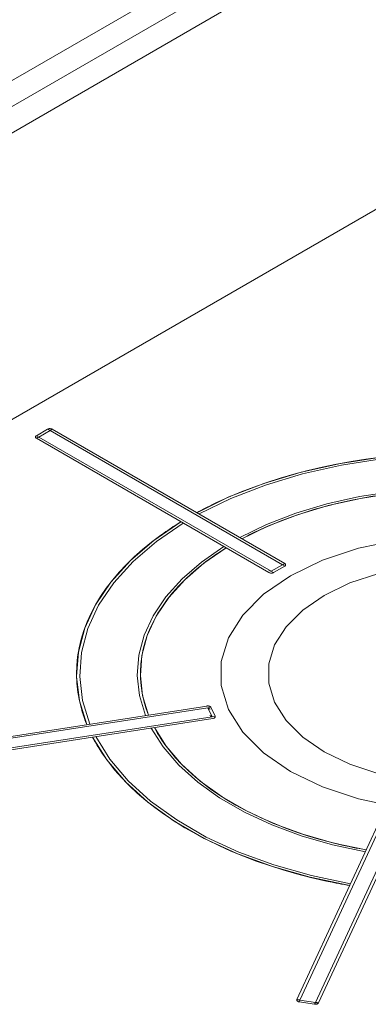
# Model space of a CAD drawing. Header units: millimetres. Extents: x 567 to 934, y -1 to 364.
# Tile 355 of 656: x 734.028 to 734.296, y 8.821 to 9.576. Entities that reach past the tile are written whole.
import ezdxf

# ---------------------------------------------------------------- set-up
doc = ezdxf.new("R2010")
doc.units = ezdxf.units.MM
doc.header["$MEASUREMENT"] = 0
doc.layers.add('ARQ FINA', color=8, linetype='Continuous')
doc.layers.add('G-IMPT', color=8, linetype='Continuous', lineweight=13)

msp = doc.modelspace()

# ---------------------------------------------------------------- linework, layer by layer
at = {"layer": 'ARQ FINA', "lineweight": 5}
for p, q in [((735.02531, 10.08833), (733.50111, 9.20833)), ((733.50111, 9.22833), (734.99067, 10.08833)), ((733.51843, 9.19833), (735.04263, 10.07833)), ((733.65699, 9.05833), (734.39312, 9.48333))]:
    msp.add_line(p, q, dxfattribs=at)
at = {"layer": 'G-IMPT', "lineweight": 5}
for p, q in [((734.04961, 9.26173), (734.04095, 9.25673)), ((734.04961, 9.26173), (734.04095, 9.25673)), ((734.04961, 9.26173), (734.04095, 9.25673)), ((734.04275, 9.25569), (734.05141, 9.26069)), ((734.05141, 9.26069), (734.04961, 9.26173)), ((734.05141, 9.26069), (734.22981, 9.15769)), ((734.23148, 9.15873), (734.05307, 9.26173)), ((734.05307, 9.26173), (734.23148, 9.15873)), ((734.04095, 9.25673), (734.04275, 9.25569)), ((734.04095, 9.25473), (734.21935, 9.15173)), ((734.04095, 9.25473), (734.21935, 9.15173)), ((734.22115, 9.15269), (734.04275, 9.25569)), ((734.22981, 9.15769), (734.22115, 9.15269)), ((734.22282, 9.15173), (734.23148, 9.15673)), ((734.22282, 9.15173), (734.23148, 9.15673)), ((734.22282, 9.15173), (734.23148, 9.15673)), ((734.23148, 9.15673), (734.22981, 9.15769)), ((734.22115, 9.15269), (734.22282, 9.15173)), ((734.17184, 9.04936), (733.92814, 9.01166)), ((733.92814, 9.01166), (734.17184, 9.04936)), ((734.17484, 9.04836), (734.17257, 9.04801)), ((734.17801, 9.04153), (734.17484, 9.04836)), ((734.17801, 9.04153), (734.17484, 9.04836)), ((734.17801, 9.04153), (734.17484, 9.04836)), ((733.92887, 9.01031), (734.17257, 9.04801)), ((734.17574, 9.04118), (733.93204, 9.00348)), ((734.17257, 9.04801), (734.17574, 9.04118)), ((734.17574, 9.04118), (734.17801, 9.04153)), ((733.93258, 9.0021), (734.17628, 9.0398)), ((733.93258, 9.0021), (734.17628, 9.0398)), ((734.30608, 8.96486), (734.24078, 8.82416)), ((734.24078, 8.82416), (734.30608, 8.96486)), ((734.24317, 8.82385), (734.30847, 8.96455)), ((734.3203, 8.96272), (734.255, 8.82202)), ((734.25734, 8.8216), (734.32264, 8.9623)), ((734.25734, 8.8216), (734.32264, 8.9623)), ((734.24317, 8.82385), (734.24251, 8.82243)), ((734.24251, 8.82243), (734.25434, 8.8206)), ((734.24251, 8.82243), (734.25434, 8.8206)), ((734.24251, 8.82243), (734.25434, 8.8206)), ((734.255, 8.82202), (734.24317, 8.82385)), ((734.25434, 8.8206), (734.255, 8.82202))]:
    msp.add_line(p, q, dxfattribs=at)
for points in [[(734.05307, 9.26173), (734.05275, 9.26189), (734.05238, 9.26201), (734.05198, 9.2621), (734.05156, 9.26214), (734.05113, 9.26214), (734.05071, 9.2621), (734.05031, 9.26201), (734.04994, 9.26189), (734.04961, 9.26173)], [(734.05307, 9.26173), (734.05275, 9.26189), (734.05238, 9.26201), (734.05198, 9.2621), (734.05156, 9.26214), (734.05113, 9.26214), (734.05071, 9.2621), (734.05031, 9.26201), (734.04994, 9.26189), (734.04961, 9.26173)], [(734.05141, 9.26069), (734.05141, 9.2607), (734.05142, 9.2607), (734.05143, 9.2607), (734.05143, 9.26071), (734.05144, 9.26071), (734.05145, 9.26072), (734.05145, 9.26072), (734.05146, 9.26073), (734.05147, 9.26073), (734.05149, 9.26074), (734.0515, 9.26075), (734.05152, 9.26076), (734.05155, 9.26078), (734.05155, 9.26078), (734.05155, 9.26078), (734.05155, 9.26078), (734.05156, 9.26078), (734.05156, 9.26078), (734.05156, 9.26078), (734.05156, 9.26078), (734.05156, 9.26078), (734.05157, 9.26079), (734.05157, 9.26079), (734.05157, 9.26079), (734.05157, 9.26079), (734.05158, 9.26079), (734.05158, 9.26079), (734.05158, 9.26079), (734.05158, 9.26079), (734.05159, 9.2608), (734.05159, 9.2608), (734.05159, 9.2608), (734.05159, 9.2608), (734.0516, 9.2608), (734.0516, 9.2608), (734.0516, 9.26081), (734.05161, 9.26081), (734.05161, 9.26081), (734.05161, 9.26081), (734.05162, 9.26081), (734.05162, 9.26082), (734.05162, 9.26082), (734.05163, 9.26082), (734.05163, 9.26082), (734.05163, 9.26082), (734.05164, 9.26083), (734.05164, 9.26083), (734.05165, 9.26083), (734.05165, 9.26083), (734.05166, 9.26084), (734.05166, 9.26084), (734.05167, 9.26084), (734.05167, 9.26085), (734.05168, 9.26085), (734.05168, 9.26085), (734.05169, 9.26086), (734.05169, 9.26086), (734.0517, 9.26086), (734.05171, 9.26087), (734.05171, 9.26087), (734.05172, 9.26088), (734.05173, 9.26088), (734.05174, 9.26088), (734.05174, 9.26089), (734.05175, 9.26089), (734.05176, 9.2609), (734.05177, 9.26091), (734.05178, 9.26091), (734.05179, 9.26092), (734.0518, 9.26092), (734.05182, 9.26093), (734.05183, 9.26094), (734.05184, 9.26095), (734.05186, 9.26095), (734.05187, 9.26096), (734.05189, 9.26097), (734.0519, 9.26098), (734.05192, 9.26099), (734.05194, 9.26101), (734.05196, 9.26102), (734.05198, 9.26103), (734.05201, 9.26105), (734.05203, 9.26106), (734.05206, 9.26108), (734.05209, 9.2611), (734.05213, 9.26112), (734.05216, 9.26114), (734.0522, 9.26116), (734.05225, 9.26119), (734.05229, 9.26122), (734.05235, 9.26125), (734.0524, 9.26128), (734.05246, 9.26132), (734.05253, 9.26136), (734.0526, 9.2614), (734.05268, 9.26145), (734.05276, 9.2615), (734.05284, 9.26155), (734.05292, 9.26161), (734.05298, 9.26165), (734.05304, 9.26169), (734.05307, 9.26172), (734.05307, 9.26173)], [(734.04095, 9.25673), (734.04068, 9.25654), (734.04046, 9.25633), (734.04032, 9.2561), (734.04024, 9.25586), (734.04024, 9.25561), (734.04032, 9.25537), (734.04046, 9.25513), (734.04068, 9.25492), (734.04095, 9.25473)], [(734.04095, 9.25673), (734.04068, 9.25654), (734.04046, 9.25633), (734.04032, 9.2561), (734.04024, 9.25586), (734.04024, 9.25561), (734.04032, 9.25537), (734.04046, 9.25513), (734.04068, 9.25492), (734.04095, 9.25473)], [(734.04095, 9.25473), (734.04096, 9.25473), (734.04097, 9.25473), (734.04099, 9.25474), (734.04102, 9.25475), (734.04105, 9.25477), (734.04109, 9.25478), (734.04113, 9.2548), (734.04117, 9.25482), (734.04121, 9.25485), (734.04126, 9.25487), (734.0413, 9.25489), (734.04135, 9.25491), (734.04139, 9.25494), (734.04143, 9.25496), (734.04148, 9.25498), (734.04152, 9.255), (734.04156, 9.25503), (734.04159, 9.25505), (734.04163, 9.25507), (734.04166, 9.25508), (734.0417, 9.2551), (734.04173, 9.25512), (734.04176, 9.25514), (734.04179, 9.25515), (734.04182, 9.25517), (734.04184, 9.25518), (734.04187, 9.2552), (734.04189, 9.25521), (734.04192, 9.25522), (734.04194, 9.25523), (734.04196, 9.25525), (734.04198, 9.25526), (734.042, 9.25527), (734.04202, 9.25528), (734.04203, 9.25529), (734.04205, 9.2553), (734.04207, 9.25531), (734.04208, 9.25532), (734.0421, 9.25532), (734.04211, 9.25533), (734.04213, 9.25534), (734.04214, 9.25535), (734.04215, 9.25535), (734.04216, 9.25536), (734.04218, 9.25537), (734.04219, 9.25537), (734.0422, 9.25538), (734.04221, 9.25539), (734.04222, 9.25539), (734.04223, 9.2554), (734.04224, 9.2554), (734.04225, 9.25541), (734.04226, 9.25541), (734.04226, 9.25542), (734.04227, 9.25542), (734.04228, 9.25543), (734.04229, 9.25543), (734.0423, 9.25544), (734.0423, 9.25544), (734.04231, 9.25544), (734.04232, 9.25545), (734.04232, 9.25545), (734.04233, 9.25545), (734.04234, 9.25546), (734.04234, 9.25546), (734.04235, 9.25547), (734.04235, 9.25547), (734.04236, 9.25547), (734.04237, 9.25547), (734.04237, 9.25548), (734.04238, 9.25548), (734.04238, 9.25548), (734.04239, 9.25549), (734.04239, 9.25549), (734.0424, 9.25549), (734.0424, 9.25549), (734.0424, 9.2555), (734.04241, 9.2555), (734.04241, 9.2555), (734.04242, 9.2555), (734.04242, 9.25551), (734.04243, 9.25551), (734.04243, 9.25551), (734.04243, 9.25551), (734.04244, 9.25552), (734.04244, 9.25552), (734.04244, 9.25552), (734.04245, 9.25552), (734.04245, 9.25552), (734.04245, 9.25552), (734.04246, 9.25553), (734.04246, 9.25553), (734.04246, 9.25553), (734.04247, 9.25553), (734.04247, 9.25553), (734.04247, 9.25554), (734.04248, 9.25554), (734.04248, 9.25554), (734.04248, 9.25554), (734.04248, 9.25554), (734.04249, 9.25554), (734.04249, 9.25554), (734.04249, 9.25555), (734.04249, 9.25555), (734.0425, 9.25555), (734.0425, 9.25555), (734.0425, 9.25555), (734.0425, 9.25555), (734.04251, 9.25555), (734.04251, 9.25556), (734.04251, 9.25556), (734.04251, 9.25556), (734.04251, 9.25556), (734.04252, 9.25556), (734.04252, 9.25556), (734.04252, 9.25556), (734.04252, 9.25556), (734.04253, 9.25557), (734.04253, 9.25557), (734.04253, 9.25557), (734.04253, 9.25557), (734.04253, 9.25557), (734.04253, 9.25557), (734.04254, 9.25557), (734.04254, 9.25557), (734.04254, 9.25557), (734.04257, 9.25559), (734.04259, 9.2556), (734.04261, 9.25561), (734.04262, 9.25562), (734.04263, 9.25563), (734.04264, 9.25563), (734.04265, 9.25564), (734.04266, 9.25564), (734.04267, 9.25565), (734.04268, 9.25565), (734.04268, 9.25566), (734.04269, 9.25566), (734.04269, 9.25566), (734.0427, 9.25566), (734.0427, 9.25567), (734.04271, 9.25567), (734.04271, 9.25567), (734.04271, 9.25567), (734.04272, 9.25568), (734.04272, 9.25568), (734.04272, 9.25568), (734.04273, 9.25568), (734.04273, 9.25568), (734.04273, 9.25569), (734.04274, 9.25569), (734.04274, 9.25569), (734.04274, 9.25569), (734.04275, 9.25569), (734.04275, 9.25569)], [(734.43347, 9.23937), (734.4017, 9.24266), (734.3695, 9.24392), (734.33724, 9.24314), (734.30534, 9.24032), (734.27416, 9.2355), (734.24408, 9.22873), (734.21547, 9.2201), (734.18868, 9.20971), (734.16401, 9.19768)], [(734.30519, 9.2403), (734.29374, 9.23877), (734.2824, 9.23698), (734.27119, 9.23492), (734.26014, 9.23261), (734.24925, 9.23005), (734.23855, 9.22724), (734.22806, 9.22418), (734.21778, 9.22088), (734.20774, 9.21735), (734.19796, 9.21359), (734.18844, 9.2096), (734.1792, 9.2054), (734.17027, 9.20099), (734.16401, 9.19768)], [(734.43284, 9.238), (734.40135, 9.24126), (734.36942, 9.24251), (734.33746, 9.24173), (734.30583, 9.23893), (734.27493, 9.23415), (734.24512, 9.22745), (734.21676, 9.21889), (734.1902, 9.2086), (734.16575, 9.19668)], [(734.42142, 9.2134), (734.39495, 9.21607), (734.36814, 9.21706), (734.3413, 9.21637), (734.31475, 9.214), (734.2888, 9.20999), (734.26375, 9.20437), (734.23991, 9.19722), (734.21755, 9.18862), (734.19694, 9.17867)], [(734.42079, 9.21203), (734.3946, 9.21467), (734.36807, 9.21565), (734.34151, 9.21496), (734.31524, 9.21262), (734.28957, 9.20865), (734.26479, 9.20309), (734.2412, 9.19602), (734.21907, 9.18751), (734.19867, 9.17767)], [(734.19867, 9.17767), (734.20597, 9.18144), (734.21352, 9.18505), (734.22132, 9.18847), (734.22935, 9.19171), (734.2376, 9.19477), (734.24605, 9.19763), (734.25469, 9.20029), (734.26351, 9.20276), (734.27249, 9.20501), (734.28163, 9.20706), (734.29089, 9.2089), (734.30028, 9.21051)], [(734.17871, 9.20516), (734.17703, 9.20436), (734.17537, 9.20355), (734.17371, 9.20273), (734.17207, 9.20191), (734.17044, 9.20108), (734.16881, 9.20024), (734.1672, 9.19939), (734.1656, 9.19854), (734.16401, 9.19768)], [(734.15189, 9.19068), (734.14399, 9.18565), (734.13646, 9.18044), (734.12928, 9.17506), (734.12249, 9.16953), (734.11608, 9.16383), (734.11007, 9.158), (734.10448, 9.15203), (734.0993, 9.14594), (734.09454, 9.13973), (734.09022, 9.13342), (734.08635, 9.12701), (734.08291, 9.12052), (734.07993, 9.11395), (734.07741, 9.10732), (734.07535, 9.10064), (734.07375, 9.09391), (734.07262, 9.08716), (734.07196, 9.08038), (734.07177, 9.07359), (734.07205, 9.06681), (734.0728, 9.06003), (734.07402, 9.05328), (734.0757, 9.04656), (734.07785, 9.03989), (734.07969, 9.03511)], [(734.15189, 9.19068), (734.13106, 9.17644), (734.11307, 9.16097), (734.09812, 9.14445), (734.08639, 9.12709), (734.07804, 9.10909), (734.07315, 9.09067), (734.0718, 9.07205), (734.07398, 9.05345), (734.07969, 9.03511)], [(734.15362, 9.18968), (734.13298, 9.17556), (734.11515, 9.16023), (734.10034, 9.14386), (734.08872, 9.12664), (734.08044, 9.1088), (734.07559, 9.09054), (734.07424, 9.07209), (734.07641, 9.05366), (734.08206, 9.03547)], [(734.15189, 9.19068), (734.1504, 9.18976), (734.14893, 9.18884), (734.14746, 9.18791), (734.14601, 9.18697), (734.14457, 9.18603), (734.14314, 9.18508), (734.14172, 9.18413), (734.14032, 9.18317), (734.13893, 9.1822)], [(734.21736, 9.18677), (734.21521, 9.18581), (734.21308, 9.18484), (734.21096, 9.18386), (734.20886, 9.18286), (734.20679, 9.18185), (734.20473, 9.18082), (734.20269, 9.17978), (734.20067, 9.17873), (734.19867, 9.17767)], [(734.49561, 8.99923), (734.5162, 9.0134), (734.53221, 9.02941), (734.54316, 9.04678), (734.54872, 9.06499), (734.54872, 9.08348), (734.54316, 9.10168), (734.53221, 9.11906), (734.5162, 9.13507), (734.49561, 9.14923), (734.47108, 9.16112), (734.44335, 9.17036), (734.41326, 9.17668), (734.38172, 9.1799), (734.3497, 9.1799), (734.31816, 9.17668), (734.28807, 9.17036), (734.26034, 9.16112), (734.23581, 9.14923)], [(734.18482, 9.17167), (734.16758, 9.15977), (734.15268, 9.14686), (734.1403, 9.1331), (734.13057, 9.11864), (734.12362, 9.10365), (734.11952, 9.08832), (734.11832, 9.07283), (734.12005, 9.05735), (734.12467, 9.04207)], [(734.18655, 9.17067), (734.1695, 9.15889), (734.15477, 9.14612), (734.14252, 9.1325), (734.1329, 9.11819), (734.12602, 9.10337), (734.12196, 9.0882), (734.12077, 9.07287), (734.12247, 9.05755), (734.12703, 9.04243)], [(734.12703, 9.04243), (734.12502, 9.04797), (734.12339, 9.05355), (734.12216, 9.05916), (734.12131, 9.06479), (734.12085, 9.07044), (734.12078, 9.0761), (734.12111, 9.08175), (734.12182, 9.08739), (734.12293, 9.09301), (734.12443, 9.0986), (734.12631, 9.10416), (734.12857, 9.10966), (734.13121, 9.11511), (734.13423, 9.12049), (734.13762, 9.12579), (734.14138, 9.13102), (734.14549, 9.13615), (734.14995, 9.14119), (734.15476, 9.14612), (734.15991, 9.15093), (734.16539, 9.15562), (734.17119, 9.16018), (734.17729, 9.1646), (734.1837, 9.16888), (734.18655, 9.17067)], [(734.18655, 9.17067), (734.18471, 9.16952), (734.18289, 9.16835), (734.18109, 9.16717), (734.17931, 9.16599), (734.17756, 9.16479), (734.17583, 9.16358), (734.17413, 9.16235), (734.17245, 9.16112), (734.17079, 9.15988)], [(734.22981, 9.15769), (734.22982, 9.1577), (734.22982, 9.1577), (734.22983, 9.1577), (734.22983, 9.15771), (734.22984, 9.15771), (734.22985, 9.15772), (734.22986, 9.15772), (734.22986, 9.15773), (734.22988, 9.15773), (734.22989, 9.15774), (734.2299, 9.15775), (734.22992, 9.15776), (734.22995, 9.15778), (734.22995, 9.15778), (734.22995, 9.15778), (734.22996, 9.15778), (734.22996, 9.15778), (734.22996, 9.15778), (734.22996, 9.15778), (734.22996, 9.15778), (734.22997, 9.15778), (734.22997, 9.15779), (734.22997, 9.15779), (734.22997, 9.15779), (734.22997, 9.15779), (734.22998, 9.15779), (734.22998, 9.15779), (734.22998, 9.15779), (734.22998, 9.15779), (734.22999, 9.1578), (734.22999, 9.1578), (734.22999, 9.1578), (734.22999, 9.1578), (734.23, 9.1578), (734.23, 9.1578), (734.23, 9.15781), (734.23001, 9.15781), (734.23001, 9.15781), (734.23001, 9.15781), (734.23002, 9.15781), (734.23002, 9.15782), (734.23002, 9.15782), (734.23003, 9.15782), (734.23003, 9.15782), (734.23004, 9.15782), (734.23004, 9.15783), (734.23004, 9.15783), (734.23005, 9.15783), (734.23005, 9.15783), (734.23006, 9.15784), (734.23006, 9.15784), (734.23007, 9.15784), (734.23007, 9.15785), (734.23008, 9.15785), (734.23008, 9.15785), (734.23009, 9.15786), (734.2301, 9.15786), (734.2301, 9.15786), (734.23011, 9.15787), (734.23012, 9.15787), (734.23012, 9.15788), (734.23013, 9.15788), (734.23014, 9.15788), (734.23015, 9.15789), (734.23015, 9.15789), (734.23016, 9.1579), (734.23017, 9.15791), (734.23018, 9.15791), (734.23019, 9.15792), (734.23021, 9.15792), (734.23022, 9.15793), (734.23023, 9.15794), (734.23024, 9.15795), (734.23026, 9.15795), (734.23027, 9.15796), (734.23029, 9.15797), (734.2303, 9.15798), (734.23032, 9.15799), (734.23034, 9.15801), (734.23036, 9.15802), (734.23039, 9.15803), (734.23041, 9.15805), (734.23044, 9.15806), (734.23046, 9.15808), (734.23049, 9.1581), (734.23053, 9.15812), (734.23056, 9.15814), (734.2306, 9.15816), (734.23065, 9.15819), (734.23069, 9.15822), (734.23075, 9.15825), (734.2308, 9.15828), (734.23086, 9.15832), (734.23093, 9.15836), (734.231, 9.1584), (734.23108, 9.15845), (734.23116, 9.1585), (734.23124, 9.15855), (734.23132, 9.15861), (734.23138, 9.15865), (734.23144, 9.15869), (734.23147, 9.15872), (734.23148, 9.15873)], [(734.23148, 9.15673), (734.23175, 9.15692), (734.23196, 9.15713), (734.23211, 9.15737), (734.23218, 9.15761), (734.23218, 9.15786), (734.23211, 9.1581), (734.23196, 9.15833), (734.23175, 9.15854), (734.23148, 9.15873)], [(734.23148, 9.15673), (734.23175, 9.15692), (734.23196, 9.15713), (734.23211, 9.15737), (734.23218, 9.15761), (734.23218, 9.15786), (734.23211, 9.1581), (734.23196, 9.15833), (734.23175, 9.15854), (734.23148, 9.15873)], [(734.46963, 9.01423), (734.4861, 9.02556), (734.49891, 9.03837), (734.50767, 9.05227), (734.51212, 9.06684), (734.51212, 9.08163), (734.50767, 9.09619), (734.49891, 9.11009), (734.4861, 9.1229), (734.46963, 9.13423), (734.45001, 9.14374), (734.42782, 9.15114), (734.40375, 9.15619), (734.37852, 9.15876), (734.3529, 9.15876), (734.32767, 9.15619), (734.3036, 9.15114), (734.28141, 9.14374), (734.26179, 9.13423)], [(734.23581, 9.14923), (734.21522, 9.13507), (734.19921, 9.11906), (734.18826, 9.10168), (734.1827, 9.08348), (734.1827, 9.06499), (734.18826, 9.04678), (734.19921, 9.02941), (734.21522, 9.0134), (734.23581, 8.99923), (734.26034, 8.98735), (734.28807, 8.9781), (734.31816, 8.97178), (734.3497, 8.96857), (734.38172, 8.96857), (734.41326, 8.97178), (734.44335, 8.9781), (734.47108, 8.98735), (734.49561, 8.99923)], [(734.21935, 9.15373), (734.21936, 9.15372), (734.21939, 9.15369), (734.21944, 9.15365), (734.21951, 9.15361), (734.21959, 9.15355), (734.21967, 9.1535), (734.21975, 9.15345), (734.21982, 9.1534), (734.2199, 9.15336), (734.21996, 9.15332), (734.22002, 9.15328), (734.22008, 9.15325), (734.22013, 9.15322), (734.22018, 9.15319), (734.22022, 9.15316), (734.22026, 9.15314), (734.2203, 9.15312), (734.22033, 9.1531), (734.22036, 9.15308), (734.22039, 9.15306), (734.22042, 9.15305), (734.22044, 9.15303), (734.22046, 9.15302), (734.22048, 9.15301), (734.2205, 9.15299), (734.22052, 9.15298), (734.22054, 9.15297), (734.22055, 9.15296), (734.22057, 9.15295), (734.22058, 9.15295), (734.2206, 9.15294), (734.22061, 9.15293), (734.22062, 9.15292), (734.22063, 9.15292), (734.22064, 9.15291), (734.22065, 9.15291), (734.22066, 9.1529), (734.22067, 9.15289), (734.22068, 9.15289), (734.22069, 9.15288), (734.2207, 9.15288), (734.2207, 9.15288), (734.22071, 9.15287), (734.22072, 9.15287), (734.22073, 9.15286), (734.22073, 9.15286), (734.22074, 9.15286), (734.22074, 9.15285), (734.22075, 9.15285), (734.22075, 9.15285), (734.22076, 9.15284), (734.22076, 9.15284), (734.22077, 9.15284), (734.22077, 9.15283), (734.22078, 9.15283), (734.22078, 9.15283), (734.22079, 9.15283), (734.22079, 9.15282), (734.2208, 9.15282), (734.2208, 9.15282), (734.2208, 9.15282), (734.22081, 9.15282), (734.22081, 9.15281), (734.22081, 9.15281), (734.22082, 9.15281), (734.22082, 9.15281), (734.22082, 9.15281), (734.22083, 9.1528), (734.22083, 9.1528), (734.22083, 9.1528), (734.22083, 9.1528), (734.22084, 9.1528), (734.22084, 9.1528), (734.22084, 9.15279), (734.22085, 9.15279), (734.22085, 9.15279), (734.22085, 9.15279), (734.22085, 9.15279), (734.22085, 9.15279), (734.22086, 9.15279), (734.22086, 9.15279), (734.22086, 9.15278), (734.22086, 9.15278), (734.22087, 9.15278), (734.22087, 9.15278), (734.22087, 9.15278), (734.22087, 9.15278), (734.22087, 9.15278), (734.22087, 9.15278), (734.22088, 9.15278), (734.2209, 9.15276), (734.22092, 9.15275), (734.22094, 9.15274), (734.22095, 9.15273), (734.22096, 9.15273), (734.22097, 9.15272), (734.22098, 9.15272), (734.22099, 9.15271), (734.22099, 9.15271), (734.221, 9.1527), (734.22101, 9.1527), (734.22101, 9.1527), (734.22102, 9.15269)], [(734.21935, 9.15173), (734.21968, 9.15157), (734.22005, 9.15145), (734.22045, 9.15137), (734.22087, 9.15132), (734.2213, 9.15132), (734.22172, 9.15137), (734.22212, 9.15145), (734.22249, 9.15157), (734.22282, 9.15173)], [(734.21935, 9.15173), (734.21968, 9.15157), (734.22005, 9.15145), (734.22045, 9.15137), (734.22087, 9.15132), (734.2213, 9.15132), (734.22172, 9.15137), (734.22212, 9.15145), (734.22249, 9.15157), (734.22282, 9.15173)], [(734.26179, 9.13423), (734.24532, 9.1229), (734.23251, 9.11009), (734.22375, 9.09619), (734.2193, 9.08163), (734.2193, 9.06684), (734.22375, 9.05227), (734.23251, 9.03837), (734.24532, 9.02556), (734.26179, 9.01423), (734.28141, 9.00473), (734.3036, 8.99733), (734.32767, 8.99227), (734.3529, 8.9897), (734.37852, 8.9897), (734.40375, 8.99227), (734.42782, 8.99733), (734.45001, 9.00473), (734.46963, 9.01423)], [(734.12273, 9.05633), (734.12309, 9.05477), (734.12348, 9.05322), (734.1239, 9.05167), (734.12435, 9.05012), (734.12482, 9.04858), (734.12533, 9.04704), (734.12587, 9.0455), (734.12644, 9.04396), (734.12703, 9.04243)], [(734.17484, 9.04836), (734.17478, 9.04848), (734.1747, 9.0486), (734.1746, 9.04871), (734.17448, 9.04881), (734.17435, 9.04891), (734.17421, 9.049), (734.17405, 9.04908), (734.17388, 9.04916), (734.1737, 9.04922), (734.17351, 9.04928), (734.17331, 9.04933), (734.17311, 9.04936), (734.1729, 9.04939), (734.17269, 9.04941), (734.17248, 9.04941), (734.17226, 9.04941), (734.17205, 9.04939), (734.17184, 9.04936)], [(734.17484, 9.04836), (734.17478, 9.04848), (734.1747, 9.0486), (734.1746, 9.04871), (734.17448, 9.04881), (734.17435, 9.04891), (734.17421, 9.049), (734.17405, 9.04908), (734.17388, 9.04916), (734.1737, 9.04922), (734.17351, 9.04928), (734.17331, 9.04933), (734.17311, 9.04936), (734.1729, 9.04939), (734.17269, 9.04941), (734.17248, 9.04941), (734.17226, 9.04941), (734.17205, 9.04939), (734.17184, 9.04936)], [(734.07581, 9.0462), (734.07618, 9.04496), (734.07656, 9.04372), (734.07696, 9.04248), (734.07738, 9.04125), (734.07781, 9.04002), (734.07825, 9.03879), (734.07872, 9.03756), (734.07919, 9.03633), (734.07969, 9.03511)], [(734.17241, 9.04796), (734.17242, 9.04796), (734.17242, 9.04795), (734.17243, 9.04795), (734.17243, 9.04795), (734.17244, 9.04794), (734.17245, 9.04794), (734.17246, 9.04793), (734.17247, 9.04793), (734.17248, 9.04792), (734.17249, 9.04792), (734.1725, 9.04791), (734.17252, 9.04789), (734.17255, 9.04788), (734.17255, 9.04788), (734.17256, 9.04788), (734.17256, 9.04788), (734.17256, 9.04788), (734.17256, 9.04787), (734.17256, 9.04787), (734.17257, 9.04787), (734.17257, 9.04787), (734.17257, 9.04787), (734.17257, 9.04787), (734.17257, 9.04787), (734.17258, 9.04787), (734.17258, 9.04786), (734.17258, 9.04786), (734.17258, 9.04786), (734.17259, 9.04786), (734.17259, 9.04786), (734.17259, 9.04786), (734.17259, 9.04786), (734.1726, 9.04785), (734.1726, 9.04785), (734.1726, 9.04785), (734.17261, 9.04785), (734.17261, 9.04785), (734.17261, 9.04784), (734.17262, 9.04784), (734.17262, 9.04784), (734.17262, 9.04784), (734.17263, 9.04784), (734.17263, 9.04783), (734.17263, 9.04783), (734.17264, 9.04783), (734.17264, 9.04783), (734.17265, 9.04783), (734.17265, 9.04782), (734.17265, 9.04782), (734.17266, 9.04782), (734.17266, 9.04781), (734.17267, 9.04781), (734.17267, 9.04781), (734.17268, 9.04781), (734.17269, 9.0478), (734.17269, 9.0478), (734.1727, 9.0478), (734.1727, 9.04779), (734.17271, 9.04779), (734.17272, 9.04778), (734.17273, 9.04778), (734.17273, 9.04778), (734.17274, 9.04777), (734.17275, 9.04777), (734.17276, 9.04776), (734.17277, 9.04776), (734.17278, 9.04775), (734.17279, 9.04774), (734.1728, 9.04774), (734.17281, 9.04773), (734.17282, 9.04773), (734.17283, 9.04772), (734.17285, 9.04771), (734.17286, 9.0477), (734.17288, 9.04769), (734.17289, 9.04768), (734.17291, 9.04767), (734.17293, 9.04766), (734.17295, 9.04765), (734.17297, 9.04764), (734.17299, 9.04763), (734.17302, 9.04761), (734.17305, 9.0476), (734.17308, 9.04758), (734.17311, 9.04756), (734.17314, 9.04755), (734.17318, 9.04752), (734.17322, 9.0475), (734.17327, 9.04748), (734.17331, 9.04745), (734.17337, 9.04742), (734.17343, 9.04739), (734.17349, 9.04735), (734.17357, 9.04731), (734.17364, 9.04727), (734.17373, 9.04723), (734.17381, 9.04718), (734.1739, 9.04713), (734.17399, 9.04709), (734.17407, 9.04705), (734.17414, 9.04702), (734.17419, 9.047), (734.17421, 9.047)], [(734.17391, 9.04217), (734.17392, 9.04216), (734.17395, 9.04213), (734.174, 9.04209), (734.17407, 9.04204), (734.17415, 9.04199), (734.17423, 9.04194), (734.17431, 9.04189), (734.17439, 9.04184), (734.17446, 9.0418), (734.17453, 9.04176), (734.17459, 9.04172), (734.17464, 9.04168), (734.1747, 9.04165), (734.17474, 9.04162), (734.17479, 9.0416), (734.17483, 9.04157), (734.17486, 9.04155), (734.17489, 9.04153), (734.17493, 9.04151), (734.17495, 9.0415), (734.17498, 9.04148), (734.175, 9.04147), (734.17503, 9.04145), (734.17505, 9.04144), (734.17507, 9.04143), (734.17508, 9.04142), (734.1751, 9.04141), (734.17512, 9.0414), (734.17513, 9.04139), (734.17515, 9.04138), (734.17516, 9.04138), (734.17517, 9.04137), (734.17518, 9.04136), (734.1752, 9.04135), (734.17521, 9.04135), (734.17522, 9.04134), (734.17523, 9.04134), (734.17524, 9.04133), (734.17524, 9.04133), (734.17525, 9.04132), (734.17526, 9.04132), (734.17527, 9.04131), (734.17527, 9.04131), (734.17528, 9.0413), (734.17529, 9.0413), (734.17529, 9.0413), (734.1753, 9.04129), (734.17531, 9.04129), (734.17531, 9.04129), (734.17532, 9.04128), (734.17532, 9.04128), (734.17533, 9.04128), (734.17533, 9.04127), (734.17534, 9.04127), (734.17534, 9.04127), (734.17535, 9.04127), (734.17535, 9.04126), (734.17535, 9.04126), (734.17536, 9.04126), (734.17536, 9.04126), (734.17537, 9.04125), (734.17537, 9.04125), (734.17537, 9.04125), (734.17538, 9.04125), (734.17538, 9.04125), (734.17538, 9.04124), (734.17539, 9.04124), (734.17539, 9.04124), (734.17539, 9.04124), (734.1754, 9.04124), (734.1754, 9.04124), (734.1754, 9.04123), (734.1754, 9.04123), (734.17541, 9.04123), (734.17541, 9.04123), (734.17541, 9.04123), (734.17541, 9.04123), (734.17542, 9.04123), (734.17542, 9.04122), (734.17542, 9.04122), (734.17542, 9.04122), (734.17542, 9.04122), (734.17543, 9.04122), (734.17543, 9.04122), (734.17543, 9.04122), (734.17543, 9.04122), (734.17543, 9.04122), (734.17544, 9.04121), (734.17544, 9.04121), (734.17544, 9.04121), (734.17547, 9.0412), (734.17549, 9.04118), (734.1755, 9.04118), (734.17551, 9.04117), (734.17553, 9.04116), (734.17553, 9.04116), (734.17554, 9.04115), (734.17555, 9.04115), (734.17556, 9.04114), (734.17556, 9.04114), (734.17557, 9.04114), (734.17557, 9.04113), (734.17558, 9.04113)], [(734.17628, 9.0398), (734.17668, 9.03989), (734.17705, 9.04001), (734.17738, 9.04017), (734.17765, 9.04036), (734.17787, 9.04057), (734.17801, 9.0408), (734.17809, 9.04105), (734.17809, 9.04129), (734.17801, 9.04153)], [(734.17628, 9.0398), (734.17668, 9.03989), (734.17705, 9.04001), (734.17738, 9.04017), (734.17765, 9.04036), (734.17787, 9.04057), (734.17801, 9.0408), (734.17809, 9.04105), (734.17809, 9.04129), (734.17801, 9.04153)], [(734.08413, 9.02555), (734.08772, 9.01908), (734.09177, 9.01271), (734.09625, 9.00643), (734.10116, 9.00027), (734.10649, 8.99422), (734.11224, 8.9883), (734.1184, 8.98251), (734.12495, 8.97688), (734.13188, 8.9714), (734.13919, 8.96608), (734.14686, 8.96094), (734.15489, 8.95598), (734.16325, 8.9512), (734.17193, 8.94663), (734.18092, 8.94225), (734.19021, 8.93809), (734.19978, 8.93415), (734.20962, 8.93043), (734.2197, 8.92694), (734.23002, 8.92369), (734.24056, 8.92068), (734.25129, 8.91791), (734.26221, 8.91539), (734.27329, 8.91313), (734.28138, 8.91166)], [(734.08413, 9.02555), (734.09507, 9.00801), (734.10928, 8.99128), (734.12658, 8.97555), (734.14676, 8.961), (734.16959, 8.94782), (734.19478, 8.93617), (734.22203, 8.92618), (734.25102, 8.91798), (734.28138, 8.91166)], [(734.08413, 9.02555), (734.08476, 9.02434), (734.08541, 9.02314), (734.08607, 9.02195), (734.08675, 9.02075), (734.08744, 9.01956), (734.08815, 9.01837), (734.08888, 9.01719), (734.08961, 9.016), (734.09037, 9.01482)], [(734.08649, 9.02591), (734.09735, 9.00854), (734.11144, 8.99195), (734.12859, 8.97636), (734.14859, 8.96194), (734.17122, 8.94888), (734.19618, 8.93733), (734.22319, 8.92743), (734.25192, 8.91929), (734.28202, 8.91303)], [(734.1291, 9.0325), (734.13834, 9.01794), (734.15025, 9.00403), (734.16471, 8.99096), (734.18153, 8.97887), (734.20053, 8.9679), (734.22148, 8.95818), (734.24412, 8.94984), (734.2682, 8.94296), (734.29344, 8.93763)], [(734.29407, 8.93899), (734.28476, 8.94076), (734.27558, 8.94273), (734.26654, 8.94492), (734.25767, 8.94731), (734.24896, 8.94991), (734.24044, 8.9527), (734.23213, 8.95569), (734.22402, 8.95887), (734.21615, 8.96223), (734.20851, 8.96578), (734.20112, 8.96949), (734.194, 8.97338), (734.18715, 8.97742), (734.18059, 8.98162), (734.17432, 8.98597), (734.16836, 8.99046), (734.16272, 8.99508), (734.1574, 8.99983), (734.15241, 9.0047), (734.14777, 9.00968), (734.14347, 9.01476), (734.13953, 9.01994), (734.13595, 9.02521), (734.13274, 9.03055), (734.13147, 9.03287)], [(734.13147, 9.03287), (734.14061, 9.01846), (734.15241, 9.00471), (734.16671, 8.99177), (734.18336, 8.97981), (734.20216, 8.96895), (734.22288, 8.95934), (734.24529, 8.95108), (734.26911, 8.94427), (734.29407, 8.93899)], [(734.13147, 9.03287), (734.13228, 9.03137), (734.13312, 9.02988), (734.13398, 9.02839), (734.13488, 9.02691), (734.1358, 9.02544), (734.13676, 9.02397), (734.13774, 9.0225), (734.13874, 9.02105), (734.13978, 9.01959)], [(734.27108, 8.94379), (734.27359, 8.94319), (734.27611, 8.94261), (734.27865, 8.94204), (734.28119, 8.9415), (734.28375, 8.94096), (734.28631, 8.94045), (734.28889, 8.93995), (734.29148, 8.93946), (734.29407, 8.93899)], [(734.26281, 8.91526), (734.26486, 8.91483), (734.2669, 8.9144), (734.26896, 8.91398), (734.27101, 8.91357), (734.27308, 8.91317), (734.27515, 8.91278), (734.27722, 8.9124), (734.2793, 8.91202), (734.28138, 8.91166)], [(734.24078, 8.82416), (734.2407, 8.82392), (734.2407, 8.82367), (734.24078, 8.82343), (734.24092, 8.8232), (734.24114, 8.82299), (734.24141, 8.8228), (734.24174, 8.82264), (734.24211, 8.82252), (734.24251, 8.82243)], [(734.24078, 8.82416), (734.2407, 8.82392), (734.2407, 8.82367), (734.24078, 8.82343), (734.24092, 8.8232), (734.24114, 8.82299), (734.24141, 8.8228), (734.24174, 8.82264), (734.24211, 8.82252), (734.24251, 8.82243)], [(734.24317, 8.82385), (734.24316, 8.82385), (734.24315, 8.82385), (734.24314, 8.82385), (734.24313, 8.82386), (734.24313, 8.82386), (734.24312, 8.82386), (734.2431, 8.82386), (734.24309, 8.82386), (734.24308, 8.82386), (734.24306, 8.82387), (734.24304, 8.82387), (734.24301, 8.82387), (734.24297, 8.82388), (734.24297, 8.82388), (734.24297, 8.82388), (734.24297, 8.82388), (734.24296, 8.82388), (734.24296, 8.82388), (734.24296, 8.82388), (734.24296, 8.82388), (734.24295, 8.82388), (734.24295, 8.82388), (734.24295, 8.82388), (734.24294, 8.82388), (734.24294, 8.82388), (734.24294, 8.82389), (734.24293, 8.82389), (734.24293, 8.82389), (734.24293, 8.82389), (734.24292, 8.82389), (734.24292, 8.82389), (734.24292, 8.82389), (734.24291, 8.82389), (734.24291, 8.82389), (734.24291, 8.82389), (734.2429, 8.82389), (734.2429, 8.82389), (734.24289, 8.82389), (734.24289, 8.82389), (734.24288, 8.82389), (734.24288, 8.82389), (734.24287, 8.8239), (734.24287, 8.8239), (734.24286, 8.8239), (734.24286, 8.8239), (734.24285, 8.8239), (734.24285, 8.8239), (734.24284, 8.8239), (734.24283, 8.8239), (734.24283, 8.8239), (734.24282, 8.8239), (734.24281, 8.8239), (734.24281, 8.82391), (734.2428, 8.82391), (734.24279, 8.82391), (734.24278, 8.82391), (734.24278, 8.82391), (734.24277, 8.82391), (734.24276, 8.82391), (734.24275, 8.82391), (734.24274, 8.82392), (734.24273, 8.82392), (734.24272, 8.82392), (734.24271, 8.82392), (734.24269, 8.82392), (734.24268, 8.82392), (734.24267, 8.82393), (734.24265, 8.82393), (734.24264, 8.82393), (734.24262, 8.82393), (734.24261, 8.82394), (734.24259, 8.82394), (734.24257, 8.82394), (734.24255, 8.82394), (734.24253, 8.82395), (734.24251, 8.82395), (734.24249, 8.82395), (734.24246, 8.82396), (734.24243, 8.82396), (734.2424, 8.82397), (734.24237, 8.82397), (734.24234, 8.82397), (734.2423, 8.82398), (734.24226, 8.82399), (734.24222, 8.82399), (734.24217, 8.824), (734.24212, 8.82401), (734.24207, 8.82401), (734.24201, 8.82402), (734.24194, 8.82403), (734.24187, 8.82404), (734.24179, 8.82405), (734.2417, 8.82406), (734.24161, 8.82408), (734.2415, 8.82409), (734.24139, 8.82411), (734.24128, 8.82412), (734.24116, 8.82413), (734.24105, 8.82415), (734.24094, 8.82416), (734.24086, 8.82417), (734.2408, 8.82417), (734.24078, 8.82416)], [(734.25434, 8.8206), (734.25476, 8.82056), (734.25519, 8.82056), (734.25561, 8.8206), (734.25601, 8.82069), (734.25638, 8.82081), (734.25671, 8.82097), (734.25698, 8.82116), (734.25719, 8.82137), (734.25734, 8.8216)], [(734.25434, 8.8206), (734.25476, 8.82056), (734.25519, 8.82056), (734.25561, 8.8206), (734.25601, 8.82069), (734.25638, 8.82081), (734.25671, 8.82097), (734.25698, 8.82116), (734.25719, 8.82137), (734.25734, 8.8216)], [(734.25734, 8.8216), (734.25732, 8.82161), (734.25727, 8.82163), (734.25719, 8.82164), (734.25709, 8.82167), (734.25698, 8.82169), (734.25687, 8.82171), (734.25676, 8.82173), (734.25665, 8.82175), (734.25655, 8.82177), (734.25645, 8.82178), (734.25637, 8.8218), (734.25629, 8.82181), (734.25622, 8.82182), (734.25615, 8.82183), (734.25609, 8.82184), (734.25604, 8.82185), (734.25599, 8.82186), (734.25594, 8.82187), (734.2559, 8.82188), (734.25586, 8.82188), (734.25582, 8.82189), (734.25579, 8.82189), (734.25576, 8.8219), (734.25573, 8.8219), (734.2557, 8.82191), (734.25568, 8.82191), (734.25565, 8.82192), (734.25563, 8.82192), (734.25561, 8.82192), (734.25559, 8.82193), (734.25557, 8.82193), (734.25556, 8.82193), (734.25554, 8.82193), (734.25552, 8.82194), (734.25551, 8.82194), (734.2555, 8.82194), (734.25548, 8.82194), (734.25547, 8.82195), (734.25546, 8.82195), (734.25545, 8.82195), (734.25544, 8.82195), (734.25543, 8.82195), (734.25542, 8.82195), (734.25541, 8.82196), (734.2554, 8.82196), (734.25539, 8.82196), (734.25538, 8.82196), (734.25537, 8.82196), (734.25536, 8.82196), (734.25536, 8.82196), (734.25535, 8.82196), (734.25534, 8.82197), (734.25534, 8.82197), (734.25533, 8.82197), (734.25532, 8.82197), (734.25532, 8.82197), (734.25531, 8.82197), (734.25531, 8.82197), (734.2553, 8.82197), (734.2553, 8.82197), (734.25529, 8.82197), (734.25529, 8.82198), (734.25528, 8.82198), (734.25528, 8.82198), (734.25527, 8.82198), (734.25527, 8.82198), (734.25526, 8.82198), (734.25526, 8.82198), (734.25525, 8.82198), (734.25525, 8.82198), (734.25525, 8.82198), (734.25524, 8.82198), (734.25524, 8.82198), (734.25524, 8.82198), (734.25523, 8.82198), (734.25523, 8.82198), (734.25523, 8.82198), (734.25522, 8.82198), (734.25522, 8.82199), (734.25522, 8.82199), (734.25521, 8.82199), (734.25521, 8.82199), (734.25521, 8.82199), (734.25521, 8.82199), (734.2552, 8.82199), (734.2552, 8.82199), (734.2552, 8.82199), (734.25519, 8.82199), (734.25519, 8.82199), (734.25519, 8.82199), (734.25515, 8.822), (734.25513, 8.822), (734.2551, 8.822), (734.25509, 8.82201), (734.25507, 8.82201), (734.25506, 8.82201), (734.25505, 8.82201), (734.25504, 8.82201), (734.25503, 8.82201), (734.25502, 8.82202), (734.25501, 8.82202), (734.25501, 8.82202), (734.255, 8.82202)]]:
    msp.add_lwpolyline(points, dxfattribs=at)

doc.saveas('drawing.dxf')
